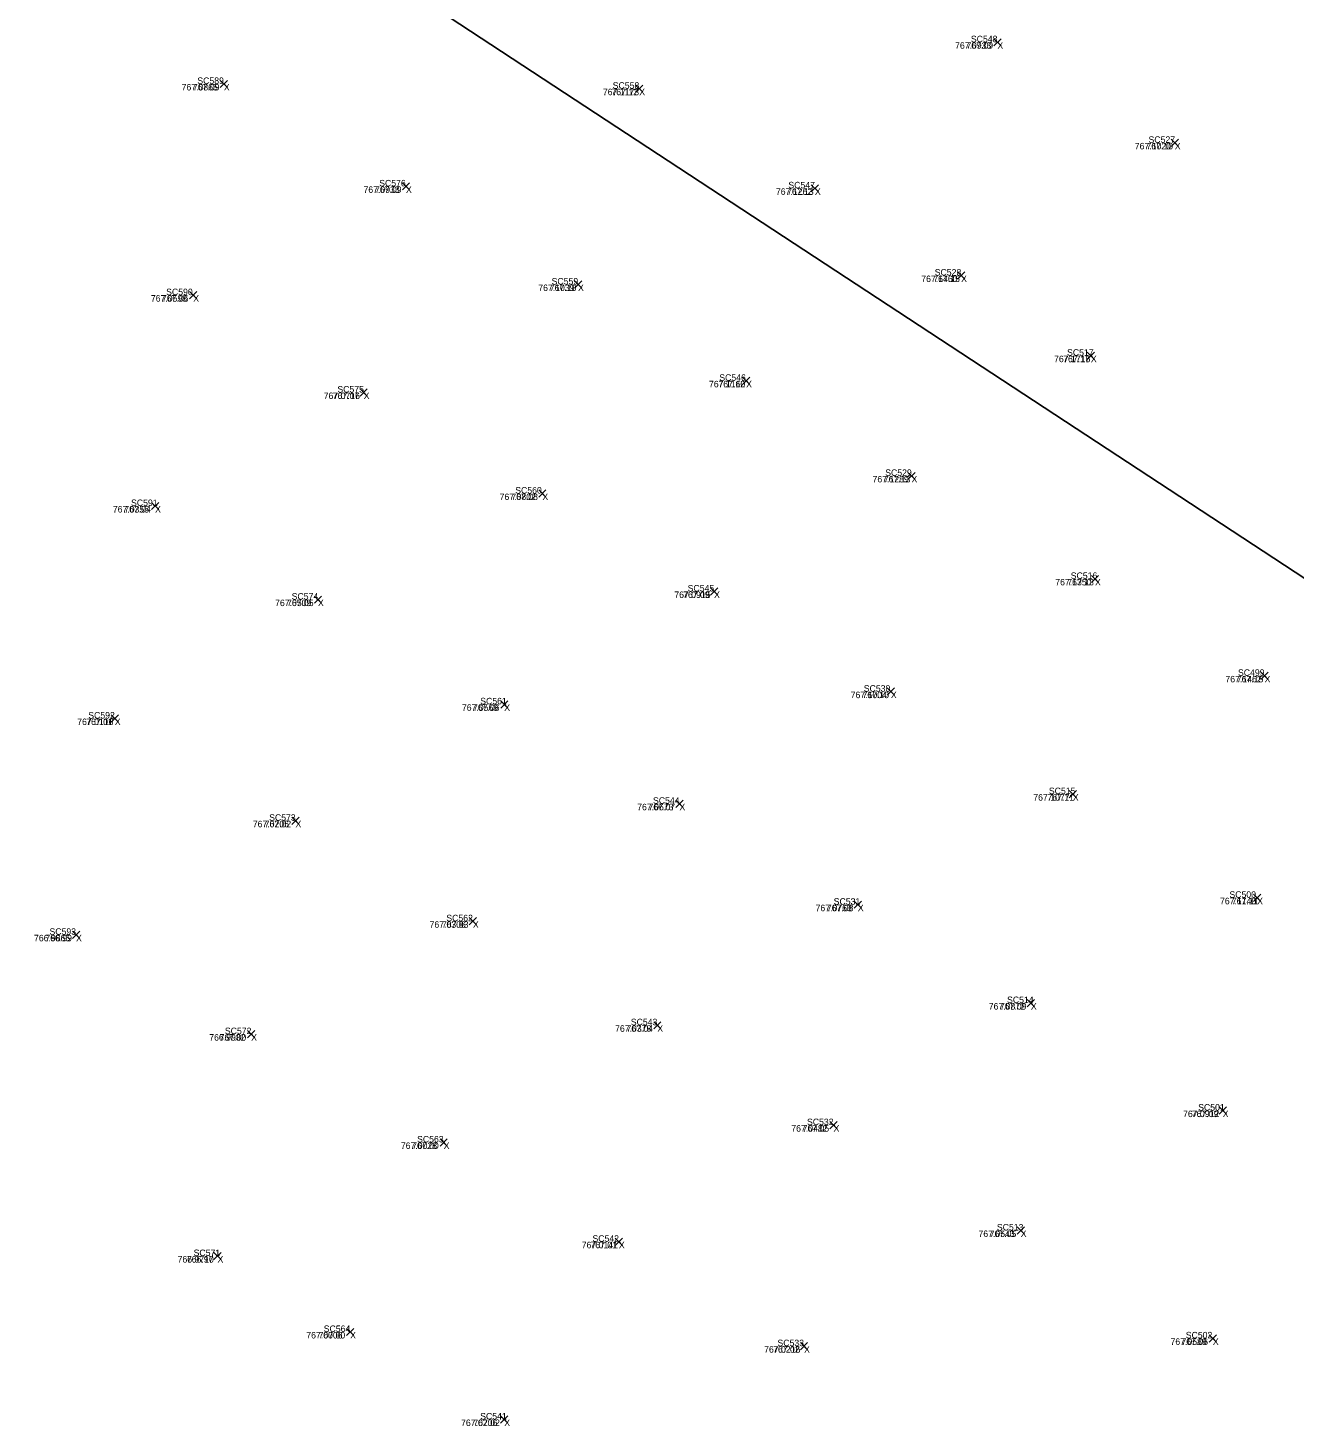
# Model space of a CAD drawing. Extents: x 1845019 to 1877956, y 680444 to 701081.
# Drawn here: x 1857625.1 to 1857636.8, y 694289.61 to 694302.54 of the extents above; entities that cross this region are included whole.
import ezdxf

# ---------------------------------------------------------------- set-up
doc = ezdxf.new("R2010")
doc.units = 0
for name, color, linetype in [('SV_X_CL_Survey_20', 7, 'Continuous'), ('SV_X_Random_Point', 7, 'Continuous'), ('SV_X_Text_Comment', 7, 'Continuous'), ('SV_X_Text_Elevation', 7, 'Continuous'), ('SV_X_Text_Name', 7, 'Continuous')]:
    doc.layers.add(name, color=color, linetype=linetype)

msp = doc.modelspace()

# ---------------------------------------------------------------- linework, layer by layer
at = {"layer": 'SV_X_CL_Survey_20'}
msp.add_line((1856038.267, 695346.314), (1858797.327, 693536.085), dxfattribs=at)
at = {"layer": 'SV_X_Random_Point'}
for p, q in [((1857634.016, 694302.37), (1857634.083, 694302.437)), ((1857634.016, 694302.437), (1857634.083, 694302.37)), ((1857634.016, 694302.37), (1857634.083, 694302.437)), ((1857634.016, 694302.437), (1857634.083, 694302.37)), ((1857626.874, 694301.985), (1857626.941, 694302.052)), ((1857626.874, 694302.052), (1857626.941, 694301.985)), ((1857626.874, 694301.985), (1857626.941, 694302.052)), ((1857626.874, 694302.052), (1857626.941, 694301.985)), ((1857630.708, 694301.942), (1857630.775, 694302.008)), ((1857630.708, 694302.008), (1857630.775, 694301.942)), ((1857630.708, 694301.942), (1857630.775, 694302.008)), ((1857630.708, 694302.008), (1857630.775, 694301.942)), ((1857635.654, 694301.442), (1857635.72, 694301.508)), ((1857635.654, 694301.508), (1857635.72, 694301.442)), ((1857635.654, 694301.442), (1857635.72, 694301.508)), ((1857635.654, 694301.508), (1857635.72, 694301.442)), ((1857628.555, 694301.04), (1857628.621, 694301.106)), ((1857628.555, 694301.106), (1857628.621, 694301.04)), ((1857628.555, 694301.04), (1857628.621, 694301.106)), ((1857628.555, 694301.106), (1857628.621, 694301.04)), ((1857632.33, 694301.022), (1857632.397, 694301.089)), ((1857632.33, 694301.089), (1857632.397, 694301.022)), ((1857632.33, 694301.022), (1857632.397, 694301.089)), ((1857632.33, 694301.089), (1857632.397, 694301.022)), ((1857630.144, 694300.134), (1857630.211, 694300.2)), ((1857630.144, 694300.2), (1857630.211, 694300.134)), ((1857630.144, 694300.134), (1857630.211, 694300.2)), ((1857630.144, 694300.2), (1857630.211, 694300.134)), ((1857633.68, 694300.217), (1857633.747, 694300.283)), ((1857633.68, 694300.283), (1857633.747, 694300.217)), ((1857633.68, 694300.217), (1857633.747, 694300.283)), ((1857633.68, 694300.283), (1857633.747, 694300.217)), ((1857626.591, 694300.035), (1857626.658, 694300.102)), ((1857626.591, 694300.102), (1857626.658, 694300.035)), ((1857626.591, 694300.035), (1857626.658, 694300.102)), ((1857626.591, 694300.102), (1857626.658, 694300.035)), ((1857634.879, 694299.476), (1857634.945, 694299.543)), ((1857634.879, 694299.543), (1857634.945, 694299.476)), ((1857634.879, 694299.476), (1857634.945, 694299.543)), ((1857634.879, 694299.543), (1857634.945, 694299.476)), ((1857631.696, 694299.245), (1857631.762, 694299.311)), ((1857631.696, 694299.311), (1857631.762, 694299.245)), ((1857631.696, 694299.245), (1857631.762, 694299.311)), ((1857631.696, 694299.311), (1857631.762, 694299.245)), ((1857628.164, 694299.136), (1857628.231, 694299.203)), ((1857628.164, 694299.203), (1857628.231, 694299.136)), ((1857628.164, 694299.136), (1857628.231, 694299.203)), ((1857628.164, 694299.203), (1857628.231, 694299.136)), ((1857633.223, 694298.367), (1857633.29, 694298.433)), ((1857633.223, 694298.433), (1857633.29, 694298.367)), ((1857633.223, 694298.367), (1857633.29, 694298.433)), ((1857633.223, 694298.433), (1857633.29, 694298.367)), ((1857629.814, 694298.203), (1857629.881, 694298.27)), ((1857629.814, 694298.27), (1857629.881, 694298.203)), ((1857629.814, 694298.203), (1857629.881, 694298.27)), ((1857629.814, 694298.27), (1857629.881, 694298.203)), ((1857626.239, 694298.089), (1857626.306, 694298.156)), ((1857626.239, 694298.156), (1857626.306, 694298.089)), ((1857626.239, 694298.089), (1857626.306, 694298.156)), ((1857626.239, 694298.156), (1857626.306, 694298.089)), ((1857634.917, 694297.416), (1857634.983, 694297.482)), ((1857634.917, 694297.482), (1857634.983, 694297.416)), ((1857634.917, 694297.416), (1857634.983, 694297.482)), ((1857634.917, 694297.482), (1857634.983, 694297.416)), ((1857631.4, 694297.3), (1857631.467, 694297.366)), ((1857631.4, 694297.366), (1857631.467, 694297.3)), ((1857631.4, 694297.3), (1857631.467, 694297.366)), ((1857631.4, 694297.366), (1857631.467, 694297.3)), ((1857627.743, 694297.225), (1857627.809, 694297.291)), ((1857627.743, 694297.291), (1857627.809, 694297.225)), ((1857627.743, 694297.225), (1857627.809, 694297.291)), ((1857627.743, 694297.291), (1857627.809, 694297.225)), ((1857636.482, 694296.521), (1857636.549, 694296.588)), ((1857636.482, 694296.588), (1857636.549, 694296.521)), ((1857636.482, 694296.521), (1857636.549, 694296.588)), ((1857636.482, 694296.588), (1857636.549, 694296.521)), ((1857633.032, 694296.375), (1857633.098, 694296.442)), ((1857633.032, 694296.442), (1857633.098, 694296.375)), ((1857633.032, 694296.375), (1857633.098, 694296.442)), ((1857633.032, 694296.442), (1857633.098, 694296.375)), ((1857629.463, 694296.257), (1857629.53, 694296.324)), ((1857629.463, 694296.324), (1857629.53, 694296.257)), ((1857629.463, 694296.257), (1857629.53, 694296.324)), ((1857629.463, 694296.324), (1857629.53, 694296.257)), ((1857625.866, 694296.126), (1857625.933, 694296.193)), ((1857625.866, 694296.193), (1857625.933, 694296.126)), ((1857625.866, 694296.126), (1857625.933, 694296.193)), ((1857625.866, 694296.193), (1857625.933, 694296.126)), ((1857631.08, 694295.34), (1857631.147, 694295.406)), ((1857631.08, 694295.406), (1857631.147, 694295.34)), ((1857631.08, 694295.34), (1857631.147, 694295.406)), ((1857631.08, 694295.406), (1857631.147, 694295.34)), ((1857634.711, 694295.428), (1857634.778, 694295.495)), ((1857634.711, 694295.495), (1857634.778, 694295.428)), ((1857634.711, 694295.428), (1857634.778, 694295.495)), ((1857634.711, 694295.495), (1857634.778, 694295.428)), ((1857627.535, 694295.183), (1857627.601, 694295.25)), ((1857627.535, 694295.25), (1857627.601, 694295.183)), ((1857627.535, 694295.183), (1857627.601, 694295.25)), ((1857627.535, 694295.25), (1857627.601, 694295.183)), ((1857636.413, 694294.472), (1857636.48, 694294.538)), ((1857636.413, 694294.538), (1857636.48, 694294.472)), ((1857636.413, 694294.472), (1857636.48, 694294.538)), ((1857636.413, 694294.538), (1857636.48, 694294.472)), ((1857632.726, 694294.408), (1857632.793, 694294.474)), ((1857632.726, 694294.474), (1857632.793, 694294.408)), ((1857632.726, 694294.408), (1857632.793, 694294.474)), ((1857632.726, 694294.474), (1857632.793, 694294.408)), ((1857629.173, 694294.255), (1857629.24, 694294.322)), ((1857629.173, 694294.322), (1857629.24, 694294.255)), ((1857629.173, 694294.255), (1857629.24, 694294.322)), ((1857629.173, 694294.322), (1857629.24, 694294.255)), ((1857625.509, 694294.129), (1857625.576, 694294.196)), ((1857625.509, 694294.196), (1857625.576, 694294.129)), ((1857625.509, 694294.129), (1857625.576, 694294.196)), ((1857625.509, 694294.196), (1857625.576, 694294.129)), ((1857634.324, 694293.499), (1857634.391, 694293.566)), ((1857634.324, 694293.566), (1857634.391, 694293.499)), ((1857634.324, 694293.499), (1857634.391, 694293.566)), ((1857634.324, 694293.566), (1857634.391, 694293.499)), ((1857630.876, 694293.295), (1857630.942, 694293.361)), ((1857630.876, 694293.361), (1857630.942, 694293.295)), ((1857630.876, 694293.295), (1857630.942, 694293.361)), ((1857630.876, 694293.361), (1857630.942, 694293.295)), ((1857627.126, 694293.213), (1857627.192, 694293.279)), ((1857627.126, 694293.279), (1857627.192, 694293.213)), ((1857627.126, 694293.213), (1857627.192, 694293.279)), ((1857627.126, 694293.279), (1857627.192, 694293.213)), ((1857636.096, 694292.507), (1857636.163, 694292.574)), ((1857636.096, 694292.574), (1857636.163, 694292.507)), ((1857636.096, 694292.507), (1857636.163, 694292.574)), ((1857636.096, 694292.574), (1857636.163, 694292.507)), ((1857632.503, 694292.372), (1857632.569, 694292.439)), ((1857632.503, 694292.439), (1857632.569, 694292.372)), ((1857632.503, 694292.372), (1857632.569, 694292.439)), ((1857632.503, 694292.439), (1857632.569, 694292.372)), ((1857628.903, 694292.213), (1857628.969, 694292.28)), ((1857628.903, 694292.28), (1857628.969, 694292.213)), ((1857628.903, 694292.213), (1857628.969, 694292.28)), ((1857628.903, 694292.28), (1857628.969, 694292.213)), ((1857634.231, 694291.399), (1857634.298, 694291.466)), ((1857634.231, 694291.466), (1857634.298, 694291.399)), ((1857634.231, 694291.399), (1857634.298, 694291.466)), ((1857634.231, 694291.466), (1857634.298, 694291.399)), ((1857630.521, 694291.296), (1857630.588, 694291.363)), ((1857630.521, 694291.363), (1857630.588, 694291.296)), ((1857630.521, 694291.296), (1857630.588, 694291.363)), ((1857630.521, 694291.363), (1857630.588, 694291.296)), ((1857626.815, 694291.164), (1857626.881, 694291.231)), ((1857626.815, 694291.231), (1857626.881, 694291.164)), ((1857626.815, 694291.164), (1857626.881, 694291.231)), ((1857626.815, 694291.231), (1857626.881, 694291.164)), ((1857628.04, 694290.463), (1857628.107, 694290.529)), ((1857628.04, 694290.529), (1857628.107, 694290.463)), ((1857628.04, 694290.463), (1857628.107, 694290.529)), ((1857628.04, 694290.529), (1857628.107, 694290.463)), ((1857632.23, 694290.331), (1857632.297, 694290.398)), ((1857632.23, 694290.398), (1857632.297, 694290.331)), ((1857632.23, 694290.331), (1857632.297, 694290.398)), ((1857632.23, 694290.398), (1857632.297, 694290.331)), ((1857636.004, 694290.403), (1857636.071, 694290.47)), ((1857636.004, 694290.47), (1857636.071, 694290.403)), ((1857636.004, 694290.403), (1857636.071, 694290.47)), ((1857636.004, 694290.47), (1857636.071, 694290.403)), ((1857629.462, 694289.654), (1857629.529, 694289.721)), ((1857629.462, 694289.721), (1857629.529, 694289.654)), ((1857629.462, 694289.654), (1857629.529, 694289.721)), ((1857629.462, 694289.721), (1857629.529, 694289.654))]:
    msp.add_line(p, q, dxfattribs=at)

# ---------------------------------------------------------------- texts
at = {"layer": 'SV_X_Text_Comment'}
for p in [(1857634.049, 694302.344), (1857626.907, 694301.959), (1857630.742, 694301.915), (1857635.687, 694301.415), (1857628.588, 694301.013), (1857632.364, 694300.995), (1857633.714, 694300.19), (1857626.624, 694300.009), (1857630.177, 694300.107), (1857634.912, 694299.45), (1857628.198, 694299.11), (1857631.729, 694299.218), (1857633.256, 694298.34), (1857626.272, 694298.062), (1857629.848, 694298.177), (1857634.95, 694297.389), (1857627.776, 694297.198), (1857631.433, 694297.273), (1857636.516, 694296.494), (1857633.065, 694296.348), (1857629.496, 694296.231), (1857625.9, 694296.1), (1857634.745, 694295.402), (1857631.113, 694295.313), (1857627.568, 694295.156), (1857636.447, 694294.445), (1857632.76, 694294.381), (1857629.206, 694294.228), (1857625.542, 694294.103), (1857634.358, 694293.473), (1857627.159, 694293.186), (1857630.909, 694293.268), (1857636.129, 694292.48), (1857632.536, 694292.346), (1857628.936, 694292.186), (1857634.264, 694291.373), (1857630.554, 694291.269), (1857626.848, 694291.137), (1857628.073, 694290.436), (1857632.264, 694290.305), (1857636.038, 694290.377), (1857629.496, 694289.628)]:
    msp.add_text('X', height=0.06, dxfattribs=at).set_placement(p)
at = {"layer": 'SV_X_Text_Elevation'}
for s, p in [('767.0933', (1857633.658, 694302.344)), ('767.09', (1857633.763, 694302.344)), ('767.0865', (1857626.517, 694301.959)), ('767.09', (1857626.621, 694301.959)), ('767.1173', (1857630.406, 694301.915)), ('767.12', (1857630.485, 694301.915)), ('767.1020', (1857635.317, 694301.415)), ('767.10', (1857635.425, 694301.415)), ('767.0933', (1857628.196, 694301.013)), ('767.09', (1857628.302, 694301.013)), ('767.1262', (1857632.004, 694300.995)), ('767.13', (1857632.107, 694300.995)), ('767.1460', (1857633.346, 694300.19)), ('767.15', (1857633.457, 694300.19)), ('767.0598', (1857626.233, 694300.009)), ('767.06', (1857626.335, 694300.009)), ('767.1039', (1857629.81, 694300.107)), ('767.10', (1857629.916, 694300.107)), ('767.1716', (1857634.572, 694299.45)), ('767.17', (1857634.656, 694299.45)), ('767.0716', (1857627.829, 694299.11)), ('767.07', (1857627.912, 694299.11)), ('767.1160', (1857631.386, 694299.218)), ('767.12', (1857631.473, 694299.218)), ('767.1289', (1857632.896, 694298.34)), ('767.13', (1857633, 694298.34)), ('767.0355', (1857625.882, 694298.062)), ('767.04', (1857625.987, 694298.062)), ('767.0802', (1857629.453, 694298.177)), ('767.08', (1857629.561, 694298.177)), ('767.1350', (1857634.583, 694297.389)), ('767.13', (1857634.694, 694297.389)), ('767.0509', (1857627.38, 694297.198)), ('767.05', (1857627.49, 694297.198)), ('767.0915', (1857631.066, 694297.273)), ('767.09', (1857631.147, 694297.273)), ('767.1462', (1857636.154, 694296.494)), ('767.15', (1857636.259, 694296.494)), ('767.1004', (1857632.694, 694296.348)), ('767.10', (1857632.803, 694296.348)), ('767.0569', (1857629.105, 694296.231)), ('767.06', (1857629.207, 694296.231)), ('767.0116', (1857625.553, 694296.1)), ('767.01', (1857625.636, 694296.1)), ('767.1077', (1857634.38, 694295.402)), ('767.11', (1857634.511, 694295.402)), ('767.0673', (1857630.723, 694295.313)), ('767.07', (1857630.827, 694295.313)), ('767.0205', (1857627.174, 694295.156)), ('767.02', (1857627.283, 694295.156)), ('767.1140', (1857636.104, 694294.445)), ('767.11', (1857636.213, 694294.445)), ('767.0763', (1857632.37, 694294.381)), ('767.08', (1857632.474, 694294.381)), ('767.0306', (1857628.806, 694294.228)), ('767.03', (1857628.92, 694294.228)), ('766.9865', (1857625.154, 694294.103)), ('766.99', (1857625.259, 694294.103)), ('767.0872', (1857633.969, 694293.473)), ('767.09', (1857634.072, 694293.473)), ('766.9982', (1857626.772, 694293.186)), ('767.00', (1857626.868, 694293.186)), ('767.0378', (1857630.519, 694293.268)), ('767.04', (1857630.624, 694293.268)), ('767.0912', (1857635.763, 694292.48)), ('767.09', (1857635.843, 694292.48)), ('767.0482', (1857632.146, 694292.346)), ('767.05', (1857632.25, 694292.346)), ('767.0028', (1857628.541, 694292.186)), ('767.00', (1857628.645, 694292.186)), ('767.0543', (1857633.874, 694291.373)), ('767.05', (1857633.978, 694291.373)), ('767.0141', (1857630.211, 694291.269)), ('767.01', (1857630.291, 694291.269)), ('766.9710', (1857626.48, 694291.137)), ('766.97', (1857626.565, 694291.137)), ('767.0006', (1857627.668, 694290.436)), ('767.00', (1857627.782, 694290.436)), ('767.0216', (1857631.895, 694290.305)), ('767.02', (1857631.978, 694290.305)), ('767.0589', (1857635.647, 694290.377)), ('767.06', (1857635.748, 694290.377)), ('767.0206', (1857629.097, 694289.628)), ('767.02', (1857629.21, 694289.628))]:
    msp.add_text(s, height=0.06, dxfattribs=at).set_placement(p)
at = {"layer": 'SV_X_Text_Name'}
for s, p in [('SC548', (1857633.804, 694302.404)), ('SC548', (1857633.804, 694302.404)), ('SC589', (1857626.662, 694302.019)), ('SC589', (1857626.662, 694302.019)), ('SC558', (1857630.497, 694301.975)), ('SC558', (1857630.497, 694301.975)), ('SC527', (1857635.444, 694301.475)), ('SC527', (1857635.444, 694301.475)), ('SC576', (1857628.341, 694301.073)), ('SC576', (1857628.341, 694301.073)), ('SC547', (1857632.119, 694301.055)), ('SC547', (1857632.119, 694301.055)), ('SC559', (1857629.933, 694300.167)), ('SC559', (1857629.933, 694300.167)), ('SC528', (1857633.47, 694300.25)), ('SC528', (1857633.47, 694300.25)), ('SC590', (1857626.374, 694300.069)), ('SC590', (1857626.374, 694300.069)), ('SC517', (1857634.692, 694299.51)), ('SC517', (1857634.692, 694299.51)), ('SC546', (1857631.481, 694299.278)), ('SC546', (1857631.481, 694299.278)), ('SC575', (1857627.955, 694299.17)), ('SC575', (1857627.955, 694299.17)), ('SC529', (1857633.013, 694298.4)), ('SC529', (1857633.013, 694298.4)), ('SC560', (1857629.597, 694298.237)), ('SC560', (1857629.597, 694298.237)), ('SC591', (1857626.05, 694298.122)), ('SC591', (1857626.05, 694298.122)), ('SC516', (1857634.726, 694297.449)), ('SC516', (1857634.726, 694297.449)), ('SC545', (1857631.189, 694297.333)), ('SC545', (1857631.189, 694297.333)), ('SC574', (1857627.533, 694297.258)), ('SC574', (1857627.533, 694297.258)), ('SC499', (1857636.27, 694296.554)), ('SC499', (1857636.27, 694296.554)), ('SC530', (1857632.815, 694296.408)), ('SC530', (1857632.815, 694296.408)), ('SC561', (1857629.274, 694296.291)), ('SC561', (1857629.274, 694296.291)), ('SC592', (1857625.655, 694296.16)), ('SC592', (1857625.655, 694296.16)), ('SC544', (1857630.869, 694295.373)), ('SC544', (1857630.869, 694295.373)), ('SC515', (1857634.524, 694295.462)), ('SC515', (1857634.524, 694295.462)), ('SC573', (1857627.325, 694295.216)), ('SC573', (1857627.325, 694295.216)), ('SC531', (1857632.537, 694294.441)), ('SC531', (1857632.538, 694294.441)), ('SC500', (1857636.191, 694294.505)), ('SC500', (1857636.191, 694294.505)), ('SC562', (1857628.961, 694294.288)), ('SC562', (1857628.961, 694294.288)), ('SC593', (1857625.297, 694294.163)), ('SC593', (1857625.297, 694294.163)), ('SC514', (1857634.138, 694293.533)), ('SC514', (1857634.138, 694293.533)), ('SC543', (1857630.664, 694293.328)), ('SC543', (1857630.664, 694293.328)), ('SC572', (1857626.916, 694293.246)), ('SC572', (1857626.916, 694293.246)), ('SC501', (1857635.902, 694292.54)), ('SC501', (1857635.903, 694292.54)), ('SC532', (1857632.291, 694292.406)), ('SC532', (1857632.291, 694292.406)), ('SC563', (1857628.691, 694292.246)), ('SC563', (1857628.691, 694292.246)), ('SC513', (1857634.044, 694291.433)), ('SC513', (1857634.044, 694291.433)), ('SC542', (1857630.31, 694291.329)), ('SC542', (1857630.31, 694291.329)), ('SC571', (1857626.627, 694291.197)), ('SC571', (1857626.628, 694291.197)), ('SC564', (1857627.829, 694290.496)), ('SC564', (1857627.829, 694290.496)), ('SC502', (1857635.788, 694290.437)), ('SC502', (1857635.788, 694290.437)), ('SC533', (1857632.018, 694290.365)), ('SC533', (1857632.018, 694290.365)), ('SC541', (1857629.273, 694289.688)), ('SC541', (1857629.274, 694289.688))]:
    msp.add_text(s, height=0.06, dxfattribs=at).set_placement(p)

doc.saveas('drawing.dxf')
